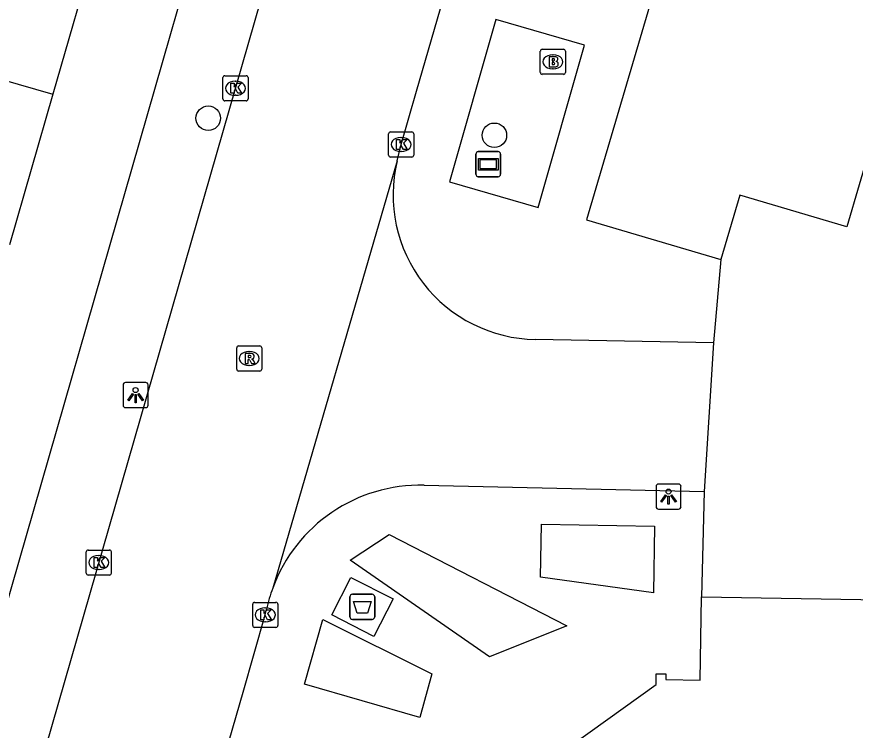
# Model space of a CAD drawing. Extents: x 159822 to 160765, y 380693 to 381634.
# Drawn here: x 160432.95 to 160466.39, y 381258.62 to 381287.07 of the extents above; entities that cross this region are included whole.
import ezdxf

# ---------------------------------------------------------------- set-up
doc = ezdxf.new("R2010")
doc.units = 0
for name, color, linetype in [('IMGEO_Afval_apart_plaats', 7, 'Continuous'), ('IMGEO_Boom', 7, 'Continuous'), ('IMGEO_Brandkraan', 7, 'Continuous'), ('IMGEO_Kolk', 7, 'Continuous'), ('IMGEO_Lichtpunt', 7, 'Continuous'), ('IMGEO_Pand', 7, 'Continuous'), ('IMGEO_Rijbaan_lokaal_open', 7, 'Continuous'), ('IMGEO_Rioolput', 7, 'Continuous'), ('IMGEO_Straatnaambord', 7, 'Continuous'), ('IMGEO_Voetpad_gesloten', 7, 'Continuous'), ('IMGEO_Voetpad_open', 7, 'Continuous')]:
    doc.layers.add(name, color=color, linetype=linetype)

msp = doc.modelspace()

# ---------------------------------------------------------------- linework, layer by layer
at = {"layer": 'IMGEO_Afval_apart_plaats'}
for p, q in [((160446.234, 381263.14), (160446.234, 381263.94)), ((160446.234, 381263.94), (160446.234, 381263.14)), ((160446.334, 381264.04), (160447.124, 381264.04)), ((160447.124, 381264.04), (160446.334, 381264.04)), ((160447.224, 381263.94), (160447.224, 381263.14)), ((160447.224, 381263.14), (160447.224, 381263.94)), ((160447.124, 381263.04), (160446.334, 381263.04)), ((160446.334, 381263.04), (160447.124, 381263.04))]:
    msp.add_line(p, q, dxfattribs=at)
msp.add_lwpolyline([(160446.377, 381263.754), (160447.081, 381263.754), (160446.932, 381263.284), (160446.526, 381263.284), (160446.377, 381263.754)], dxfattribs=at)
for centre, start, end in [((160446.334, 381263.94), 90, 180), ((160446.334, 381263.94), 90, 180), ((160447.124, 381263.94), 0, 90), ((160447.124, 381263.94), 360, 90), ((160446.334, 381263.14), 180, 270), ((160446.334, 381263.14), 180, 270), ((160447.124, 381263.14), 270, 0), ((160447.124, 381263.14), 270, 0)]:
    msp.add_arc(centre, 0.1, start, end, dxfattribs=at)
at = {"layer": 'IMGEO_Boom'}
for centre in [(160440.583, 381283.026), (160451.997, 381282.344)]:
    msp.add_circle(centre, 0.489, dxfattribs=at)
at = {"layer": 'IMGEO_Brandkraan'}
for p, q in [((160453.829, 381284.849), (160453.829, 381285.701)), ((160453.904, 381285.775), (160454.756, 381285.775)), ((160454.83, 381285.701), (160454.83, 381284.849)), ((160454.317, 381285.555), (160454.342, 381285.555)), ((160454.34, 381284.995), (160454.315, 381284.995)), ((160454.756, 381284.775), (160453.904, 381284.775))]:
    msp.add_line(p, q, dxfattribs=at)
for points in [[(160453.829, 381284.849), (160453.829, 381285.701)], [(160453.904, 381285.775), (160454.756, 381285.775)], [(160454.83, 381285.701), (160454.83, 381284.849)], [(160454.177, 381285.475), (160454.177, 381285.075), (160454.39, 381285.075)], [(160454.408, 381285.475), (160454.177, 381285.475)], [(160454.356, 381285.394), (160454.302, 381285.394), (160454.302, 381285.318)], [(160454.302, 381285.318), (160454.355, 381285.318)], [(160454.364, 381285.242), (160454.302, 381285.242), (160454.302, 381285.161)], [(160454.302, 381285.161), (160454.364, 381285.161)], [(160454.756, 381284.775), (160453.904, 381284.775)]]:
    msp.add_lwpolyline(points, dxfattribs=at)
for centre, radius, start, end in [((160453.906, 381285.699), 0.0765, 91.552, 178.448), ((160453.906, 381285.699), 0.0765, 91.552, 178.448), ((160454.754, 381285.699), 0.0765, 1.552, 88.448), ((160454.754, 381285.699), 0.0765, 1.552, 88.448), ((160454.357, 381285.356), 0.0379, 267.8285, 90.9355), ((160454.412, 381285.33), 0.145, 59.4692, 91.5367), ((160454.437, 381285.377), 0.0922, 285.5137, 58.1501), ((160454.442, 381285.185), 0.105, 301.3115, 78.989), ((160454.365, 381285.201), 0.0404, 269.8759, 90.5077), ((160454.396, 381285.326), 0.251, 268.6676, 293.5347), ((160453.906, 381284.851), 0.0765, 181.552, 268.448), ((160453.906, 381284.851), 0.0765, 181.552, 268.448), ((160454.754, 381284.851), 0.0765, 271.552, 358.448), ((160454.754, 381284.851), 0.0765, 271.552, 358.448)]:
    msp.add_arc(centre, radius, start, end, dxfattribs=at)
for centre, major_axis, ratio, start_param, end_param in [((160454.316, 381285.275), (-0.387, 0.002), 0.722429, 4.712389, 7.853982), ((160454.341, 381285.275), (-0.39, 0.002), 0.717154, 1.570796, 4.712389)]:
    msp.add_ellipse(centre, major_axis=major_axis, ratio=ratio, start_param=start_param, end_param=end_param, dxfattribs=at)
at = {"layer": 'IMGEO_Kolk'}
for p, q in [((160441.17, 381283.792), (160441.17, 381284.644)), ((160441.245, 381284.718), (160442.097, 381284.718)), ((160442.171, 381284.644), (160442.171, 381283.792)), ((160441.658, 381284.498), (160441.683, 381284.498)), ((160441.681, 381283.938), (160441.656, 381283.938)), ((160442.097, 381283.718), (160441.245, 381283.718)), ((160447.777, 381281.552), (160447.777, 381282.404)), ((160447.852, 381282.478), (160448.704, 381282.478)), ((160448.265, 381282.258), (160448.29, 381282.258)), ((160448.778, 381282.404), (160448.778, 381281.552)), ((160448.288, 381281.698), (160448.263, 381281.698)), ((160448.704, 381281.478), (160447.852, 381281.478)), ((160435.718, 381264.881), (160435.718, 381265.733)), ((160435.793, 381265.807), (160436.645, 381265.807)), ((160436.206, 381265.587), (160436.231, 381265.587)), ((160436.719, 381265.733), (160436.719, 381264.881)), ((160436.229, 381265.027), (160436.204, 381265.027)), ((160436.645, 381264.807), (160435.793, 381264.807)), ((160442.358, 381262.794), (160442.358, 381263.646)), ((160442.433, 381263.72), (160443.285, 381263.72)), ((160443.359, 381263.646), (160443.359, 381262.794)), ((160442.846, 381263.5), (160442.871, 381263.5)), ((160442.869, 381262.94), (160442.844, 381262.94)), ((160443.285, 381262.72), (160442.433, 381262.72))]:
    msp.add_line(p, q, dxfattribs=at)
for points in [[(160441.17, 381283.792), (160441.17, 381284.644)], [(160441.245, 381284.718), (160442.097, 381284.718)], [(160442.171, 381284.644), (160442.171, 381283.792)], [(160441.491, 381284.418), (160441.614, 381284.418), (160441.614, 381284.267), (160441.744, 381284.418), (160441.908, 381284.418), (160441.762, 381284.267), (160441.915, 381284.018), (160441.763, 381284.018), (160441.678, 381284.182), (160441.614, 381284.115), (160441.614, 381284.018), (160441.491, 381284.018), (160441.491, 381284.418)], [(160442.097, 381283.718), (160441.245, 381283.718)], [(160447.777, 381281.552), (160447.777, 381282.404)], [(160447.852, 381282.478), (160448.704, 381282.478)], [(160448.778, 381282.404), (160448.778, 381281.552)], [(160448.098, 381282.178), (160448.221, 381282.178), (160448.221, 381282.027), (160448.351, 381282.178), (160448.515, 381282.178), (160448.369, 381282.027), (160448.522, 381281.778), (160448.37, 381281.778), (160448.285, 381281.942), (160448.221, 381281.875), (160448.221, 381281.778), (160448.098, 381281.778), (160448.098, 381282.178)], [(160448.704, 381281.478), (160447.852, 381281.478)], [(160435.718, 381264.881), (160435.718, 381265.733)], [(160435.793, 381265.807), (160436.645, 381265.807)], [(160436.719, 381265.733), (160436.719, 381264.881)], [(160436.039, 381265.507), (160436.162, 381265.507), (160436.162, 381265.356), (160436.292, 381265.507), (160436.456, 381265.507), (160436.31, 381265.356), (160436.463, 381265.107), (160436.311, 381265.107), (160436.226, 381265.271), (160436.162, 381265.204), (160436.162, 381265.107), (160436.039, 381265.107), (160436.039, 381265.507)], [(160436.645, 381264.807), (160435.793, 381264.807)], [(160442.358, 381262.794), (160442.358, 381263.646)], [(160442.433, 381263.72), (160443.285, 381263.72)], [(160443.359, 381263.646), (160443.359, 381262.794)], [(160442.679, 381263.42), (160442.802, 381263.42), (160442.802, 381263.269), (160442.932, 381263.42), (160443.096, 381263.42), (160442.95, 381263.269), (160443.103, 381263.02), (160442.951, 381263.02), (160442.866, 381263.184), (160442.802, 381263.117), (160442.802, 381263.02), (160442.679, 381263.02), (160442.679, 381263.42)], [(160443.285, 381262.72), (160442.433, 381262.72)]]:
    msp.add_lwpolyline(points, dxfattribs=at)
for centre, start, end in [((160441.247, 381284.642), 91.552, 178.448), ((160441.247, 381284.642), 91.552, 178.448), ((160442.095, 381284.642), 1.552, 88.448), ((160442.095, 381284.642), 1.552, 88.448), ((160441.247, 381283.794), 181.552, 268.448), ((160441.247, 381283.794), 181.552, 268.448), ((160442.095, 381283.794), 271.552, 358.448), ((160442.095, 381283.794), 271.552, 358.448), ((160447.854, 381282.402), 91.552, 178.448), ((160447.854, 381282.402), 91.552, 178.448), ((160448.702, 381282.402), 1.552, 88.448), ((160448.702, 381282.402), 1.552, 88.448), ((160447.854, 381281.554), 181.552, 268.448), ((160447.854, 381281.554), 181.552, 268.448), ((160448.702, 381281.554), 271.552, 358.448), ((160448.702, 381281.554), 271.552, 358.448), ((160435.795, 381265.731), 91.552, 178.448), ((160435.795, 381265.731), 91.552, 178.448), ((160436.643, 381265.731), 1.552, 88.448), ((160436.643, 381265.731), 1.552, 88.448), ((160435.795, 381264.883), 181.552, 268.448), ((160435.795, 381264.883), 181.552, 268.448), ((160436.643, 381264.883), 271.552, 358.448), ((160436.643, 381264.883), 271.552, 358.448), ((160442.435, 381263.644), 91.552, 178.448), ((160442.435, 381263.644), 91.552, 178.448), ((160443.283, 381263.644), 1.552, 88.448), ((160443.283, 381263.644), 1.552, 88.448), ((160442.435, 381262.796), 181.552, 268.448), ((160442.435, 381262.796), 181.552, 268.448), ((160443.283, 381262.796), 271.552, 358.448), ((160443.283, 381262.796), 271.552, 358.448)]:
    msp.add_arc(centre, 0.0765, start, end, dxfattribs=at)
for centre, major_axis, ratio, start_param, end_param in [((160441.657, 381284.218), (-0.387, 0.002), 0.722429, 4.712389, 7.853982), ((160441.682, 381284.218), (-0.39, 0.002), 0.717154, 1.570796, 4.712389), ((160448.264, 381281.978), (-0.387, 0.002), 0.722429, 4.712389, 7.853982), ((160448.289, 381281.978), (-0.39, 0.002), 0.717154, 1.570796, 4.712389), ((160436.205, 381265.307), (-0.387, 0.002), 0.722429, 4.712389, 7.853982), ((160436.23, 381265.307), (-0.39, 0.002), 0.717154, 1.570796, 4.712389), ((160442.845, 381263.22), (-0.387, 0.002), 0.722429, 4.712389, 7.853982), ((160442.87, 381263.22), (-0.39, 0.002), 0.717154, 1.570796, 4.712389)]:
    msp.add_ellipse(centre, major_axis=major_axis, ratio=ratio, start_param=start_param, end_param=end_param, dxfattribs=at)
at = {"layer": 'IMGEO_Lichtpunt'}
for p, q in [((160437.187, 381272.387), (160437.187, 381271.58)), ((160437.187, 381272.387), (160437.187, 381271.58)), ((160438.089, 381272.482), (160437.281, 381272.482)), ((160438.089, 381272.482), (160437.281, 381272.482)), ((160438.183, 381271.58), (160438.183, 381272.387)), ((160438.183, 381271.58), (160438.183, 381272.387)), ((160437.281, 381271.486), (160438.089, 381271.486)), ((160437.281, 381271.486), (160438.089, 381271.486)), ((160458.443, 381268.341), (160458.443, 381267.534)), ((160458.443, 381268.341), (160458.443, 381267.534)), ((160459.345, 381268.436), (160458.537, 381268.436)), ((160459.345, 381268.436), (160458.537, 381268.436)), ((160459.439, 381267.534), (160459.439, 381268.341)), ((160459.439, 381267.534), (160459.439, 381268.341)), ((160458.537, 381267.44), (160459.345, 381267.44)), ((160458.537, 381267.44), (160459.345, 381267.44))]:
    msp.add_line(p, q, dxfattribs=at)
for points in [[(160437.561, 381272.051), (160437.6, 381272.023), (160437.412, 381271.761), (160437.374, 381271.788), (160437.561, 381272.051)], [(160437.663, 381272.003), (160437.71, 381272.003), (160437.71, 381271.681), (160437.663, 381271.681), (160437.663, 381272.003)], [(160437.773, 381272.023), (160437.811, 381272.05), (160437.998, 381271.788), (160437.959, 381271.76), (160437.773, 381272.023)], [(160458.817, 381268.005), (160458.856, 381267.977), (160458.668, 381267.715), (160458.63, 381267.742), (160458.817, 381268.005)], [(160458.919, 381267.957), (160458.966, 381267.957), (160458.966, 381267.635), (160458.919, 381267.635), (160458.919, 381267.957)], [(160459.029, 381267.977), (160459.067, 381268.004), (160459.254, 381267.742), (160459.215, 381267.714), (160459.029, 381267.977)]]:
    msp.add_lwpolyline(points, dxfattribs=at)
for centre in [(160437.686, 381272.185), (160458.942, 381268.139)]:
    msp.add_circle(centre, 0.0994, dxfattribs=at)
for centre, start, end in [((160437.281, 381272.387), 90, 180), ((160437.281, 381272.387), 90, 180), ((160438.089, 381272.387), 0, 90), ((160438.089, 381272.387), 0, 90), ((160437.281, 381271.58), 180, 270), ((160437.281, 381271.58), 180, 270), ((160438.089, 381271.58), 270, 0), ((160438.089, 381271.58), 270, 360), ((160458.537, 381268.341), 90, 180), ((160458.537, 381268.341), 90, 180), ((160459.345, 381268.341), 0, 90), ((160459.345, 381268.341), 0, 90), ((160458.537, 381267.534), 180, 270), ((160458.537, 381267.534), 180, 270), ((160459.345, 381267.534), 270, 0), ((160459.345, 381267.534), 270, 360)]:
    msp.add_arc(centre, 0.0946, start, end, dxfattribs=at)
at = {"layer": 'IMGEO_Pand'}
for points in [[(160476.197, 381319.552), (160476.128, 381316.201), (160474.742, 381316.229), (160474.747, 381316.474), (160474.354, 381316.482), (160474.341, 381315.827), (160469.859, 381312.726), (160469.272, 381312.9), (160469.153, 381312.495), (160469.498, 381312.393), (160469.074, 381310.956), (160465.416, 381312.034), (160455.674, 381278.97), (160461.03, 381277.392)], [(160426.866, 381286.151), (160427.247, 381287.475), (160428.628, 381292.28), (160436.153, 381290.116), (160434.391, 381283.987)], [(160426.866, 381286.151), (160434.391, 381283.987)], [(160434.391, 381283.987), (160432.661, 381277.971)], [(160467.531, 381283.72), (160466.05, 381278.695), (160461.785, 381279.952), (160461.03, 381277.392)], [(160444.916, 381221.989), (160440.069, 381223.366), (160447.635, 381250), (160449.458, 381256.417), (160453.038, 381255.4), (160453.419, 381256.74), (160453.175, 381256.809), (160453.299, 381257.246), (160453.794, 381257.106), (160458.447, 381260.445), (160458.451, 381260.875), (160458.834, 381260.872), (160458.83, 381260.643), (160460.198, 381260.62), (160460.254, 381263.945)], [(160460.254, 381263.945), (160500, 381263.278), (160512.258, 381263.072)]]:
    msp.add_lwpolyline(points, dxfattribs=at)
at = {"layer": 'IMGEO_Rijbaan_lokaal_open'}
for points in [[(160431.235, 381248.026), (160431.805, 381250), (160443.219, 381289.584), (160444.209, 381293.015), (160445.751, 381298.364), (160446.355, 381300.465)], [(160448.115, 381281.324), (160448.277, 381281.978), (160448.891, 381284.104), (160453.058, 381298.443)], [(160448.115, 381281.324), (160443.156, 381264.289)], [(160460.732, 381274.073), (160453.637, 381274.203)], [(160460.732, 381274.073), (160460.37, 381268.135)], [(160449.196, 381268.391), (160460.37, 381268.135)], [(160437.943, 381246.184), (160439.045, 381250), (160441.975, 381260.142), (160442.858, 381263.221), (160442.909, 381263.442)]]:
    msp.add_lwpolyline(points, dxfattribs=at)
for centre, radius, start, end in [((160453.723, 381279.971), 5.768, 166.4334, 269.1504), ((160449.043, 381262.118), 6.275, 88.6045, 159.7594), ((160448.812, 381262.18), 6.037, 159.5517, 167.9331)]:
    msp.add_arc(centre, radius, start, end, dxfattribs=at)
at = {"layer": 'IMGEO_Rioolput'}
for p, q in [((160441.794, 381273.942), (160442.646, 381273.942)), ((160441.719, 381273.016), (160441.719, 381273.868)), ((160442.207, 381273.722), (160442.232, 381273.722)), ((160442.72, 381273.868), (160442.72, 381273.016)), ((160442.646, 381272.942), (160441.794, 381272.942)), ((160442.23, 381273.162), (160442.205, 381273.162))]:
    msp.add_line(p, q, dxfattribs=at)
for points in [[(160441.794, 381273.942), (160442.646, 381273.942)], [(160441.719, 381273.016), (160441.719, 381273.868)], [(160442.308, 381273.64), (160442.056, 381273.642), (160442.056, 381273.242)], [(160442.234, 381273.561), (160442.18, 381273.561), (160442.18, 381273.48)], [(160442.72, 381273.868), (160442.72, 381273.016)], [(160442.056, 381273.242), (160442.18, 381273.242), (160442.18, 381273.404), (160442.191, 381273.404)], [(160442.18, 381273.48), (160442.232, 381273.48)], [(160442.238, 381273.375), (160442.309, 381273.242), (160442.449, 381273.242), (160442.384, 381273.368)], [(160442.646, 381272.942), (160441.794, 381272.942)]]:
    msp.add_lwpolyline(points, dxfattribs=at)
for centre, radius, start, end in [((160441.796, 381273.866), 0.0765, 91.552, 178.448), ((160441.796, 381273.866), 0.0765, 91.552, 178.448), ((160442.644, 381273.866), 0.0765, 1.552, 88.448), ((160442.644, 381273.866), 0.0765, 1.552, 88.448), ((160442.24, 381273.465), 0.0964, 77.0061, 93.1865), ((160442.254, 381273.522), 0.0378, 276.6634, 79.6772), ((160442.307, 381273.53), 0.109, 350.3612, 89.416), ((160442.19, 381273.351), 0.0533, 26.0293, 88.6989), ((160442.216, 381273.669), 0.19, 274.7715, 282.9687), ((160442.305, 381273.53), 0.112, 277.5842, 350.9817), ((160442.289, 381273.315), 0.108, 29.5134, 73.7905), ((160441.796, 381273.018), 0.0765, 181.552, 268.448), ((160441.796, 381273.018), 0.0765, 181.552, 268.448), ((160442.644, 381273.018), 0.0765, 271.552, 358.448), ((160442.644, 381273.018), 0.0765, 271.552, 358.448)]:
    msp.add_arc(centre, radius, start, end, dxfattribs=at)
for centre, major_axis, ratio, start_param, end_param in [((160442.206, 381273.442), (-0.387, 0.002), 0.722429, 4.712389, 7.853982), ((160442.231, 381273.442), (-0.39, 0.002), 0.717154, 1.570796, 4.712389)]:
    msp.add_ellipse(centre, major_axis=major_axis, ratio=ratio, start_param=start_param, end_param=end_param, dxfattribs=at)
at = {"layer": 'IMGEO_Straatnaambord'}
for p, q in [((160451.256, 381280.792), (160451.256, 381281.592)), ((160451.256, 381281.592), (160451.256, 381280.792)), ((160451.356, 381281.692), (160452.146, 381281.692)), ((160452.146, 381281.692), (160451.356, 381281.692)), ((160452.246, 381281.592), (160452.246, 381280.792)), ((160452.246, 381280.792), (160452.246, 381281.592)), ((160452.146, 381280.692), (160451.356, 381280.692)), ((160451.356, 381280.692), (160452.146, 381280.692))]:
    msp.add_line(p, q, dxfattribs=at)
for points in [[(160451.357, 381281.424), (160452.145, 381281.424), (160452.145, 381280.96), (160451.357, 381280.96), (160451.357, 381281.424)], [(160451.422, 381281.359), (160451.422, 381281.025), (160452.08, 381281.025), (160452.08, 381281.359), (160451.422, 381281.359)]]:
    msp.add_lwpolyline(points, dxfattribs=at)
for centre, start, end in [((160451.356, 381281.592), 90, 180), ((160451.356, 381281.592), 90, 180), ((160452.146, 381281.592), 0, 90), ((160452.146, 381281.592), 360, 90), ((160451.356, 381280.792), 180, 270), ((160451.356, 381280.792), 180, 270), ((160452.146, 381280.792), 270, 0), ((160452.146, 381280.792), 270, 0)]:
    msp.add_arc(centre, 0.1, start, end, dxfattribs=at)
at = {"layer": 'IMGEO_Voetpad_gesloten'}
msp.add_lwpolyline([(160447.182, 381262.361), (160445.507, 381263.223), (160446.275, 381264.716), (160447.953, 381263.859), (160447.182, 381262.361)], dxfattribs=at)
at = {"layer": 'IMGEO_Voetpad_open'}
for points in [[(160441.164, 381293.666), (160429.386, 381252.74)], [(160455.597, 381285.937), (160452.052, 381286.96), (160450.205, 381280.491), (160453.738, 381279.47), (160455.597, 381285.937)], [(160461.03, 381277.392), (160460.732, 381274.073)], [(160460.37, 381268.135), (160460.254, 381263.945)], [(160453.841, 381264.729), (160453.879, 381266.843), (160458.379, 381266.753), (160458.342, 381264.095), (160453.841, 381264.729)], [(160446.245, 381265.405), (160447.8, 381266.427), (160454.886, 381262.777), (160451.8, 381261.544), (160446.245, 381265.405)], [(160444.418, 381260.451), (160445.152, 381263.035), (160449.502, 381260.863), (160449.023, 381259.128), (160444.418, 381260.451)]]:
    msp.add_lwpolyline(points, dxfattribs=at)

doc.saveas('drawing.dxf')
